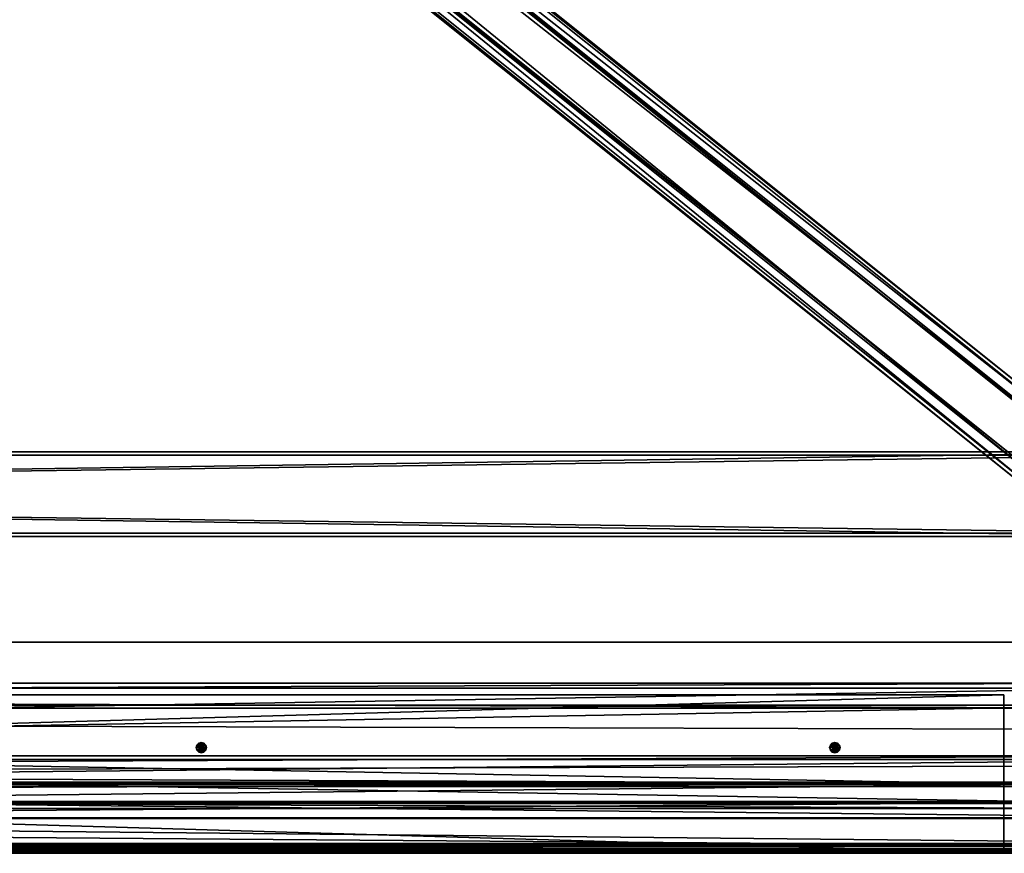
# Model space of a CAD drawing. Header units: millimetres. Extents: x -333 to 67333, y -930 to 39730.
# Tile 361 of 656: x 26728 to 27660, y 0 to 789. Entities that reach past the tile are written whole.
import ezdxf

# ---------------------------------------------------------------- set-up
doc = ezdxf.new("R2010")
doc.units = ezdxf.units.MM
for name, color, linetype in [('3', 7, 'Continuous'), ('5', 7, 'Continuous'), ('8', 7, 'Continuous'), ('9', 7, 'Continuous'), ('95', 7, 'Continuous'), ('99', 7, 'Continuous')]:
    doc.layers.add(name, color=color, linetype=linetype)

msp = doc.modelspace()

# ---------------------------------------------------------------- meshes
at = {"layer": '3', "color": 91}
mesh = msp.add_polyface(dxfattribs=at)
corners = [(27840, 377, 2983), (27840, 303, 2983), (22360, 303, 2983), (22360, 377, 2983), (27840, 303, 3057), (22360, 303, 3057), (27840, 377, 3057), (22360, 377, 3057), (27840, 380, 2980), (27840, 380, 3060), (22360, 380, 3060), (22360, 380, 2980), (27840, 300, 3060), (22360, 300, 3060), (27840, 300, 2980), (22360, 300, 2980)]
mesh.append_faces([[corners[k] for k in face] for face in [(0, 2, 3, 3), (1, 5, 2, 2), (4, 7, 5, 5), (6, 3, 7, 7), (8, 10, 11, 11), (9, 13, 10, 10), (12, 15, 13, 13), (14, 11, 15, 15)]], dxfattribs={"vtx0": -1, "color": 91})
mesh.append_faces([[corners[k] for k in face] for face in [(9, 6, 12, 12), (6, 8, 0, 0), (0, 8, 1, 1), (12, 4, 14, 14), (4, 12, 6, 6), (14, 1, 8, 8), (11, 3, 15, 15), (3, 10, 7, 7), (7, 10, 5, 5), (15, 2, 13, 13), (2, 15, 3, 3), (13, 5, 10, 10)]], dxfattribs={"vtx0": -1, "vtx1": -1, "color": 91})
mesh.append_faces([[corners[k] for k in face] for face in [(6, 9, 8, 8), (14, 4, 1, 1), (3, 11, 10, 10), (13, 2, 5, 5)]], dxfattribs={"vtx0": -1, "vtx2": -1, "vtx3": -1, "color": 91})
mesh.append_faces([[corners[k] for k in face] for face in [(0, 1, 2, 2), (1, 4, 5, 5), (4, 6, 7, 7), (6, 0, 3, 3), (8, 9, 10, 10), (9, 12, 13, 13), (12, 14, 15, 15), (14, 8, 11, 11)]], dxfattribs={"vtx2": -1, "vtx3": -1, "color": 91})
at = {"layer": '5', "color": 131}
mesh = msp.add_polyface(dxfattribs=at)
corners = [(27805, 140.35, 3237.27), (27805, 42.54, 3216.48), (22395, 42.53, 3216.48), (22395, 140.34, 3237.27), (27805, 161.14, 3139.45), (22395, 161.14, 3139.45), (27805, 63.33, 3118.66), (22395, 63.32, 3118.66), (22395, 137.26, 3232.52), (22395, 156.39, 3142.53), (22395, 66.4, 3123.41), (22395, 47.27, 3213.4), (27805, 137.27, 3232.52), (27805, 156.4, 3142.53), (27805, 47.28, 3213.4), (27805, 66.41, 3123.41)]
mesh.append_faces([[corners[k] for k in face] for face in [(0, 2, 3, 3), (4, 3, 5, 5), (6, 5, 7, 7), (12, 9, 8, 8), (14, 8, 11, 11), (15, 11, 10, 10), (13, 10, 9, 9), (1, 7, 2, 2)]], dxfattribs={"vtx0": -1, "color": 131})
mesh.append_faces([[corners[k] for k in face] for face in [(10, 5, 9, 9), (2, 11, 3, 3), (12, 4, 13, 13), (1, 14, 6, 6)]], dxfattribs={"vtx0": -1, "vtx1": -1, "color": 131})
mesh.append_faces([[corners[k] for k in face] for face in [(7, 10, 11, 11), (10, 7, 5, 5), (9, 5, 3, 3), (11, 2, 7, 7), (3, 11, 8, 8), (3, 8, 9, 9), (0, 12, 14, 14), (12, 0, 4, 4), (13, 4, 6, 6), (14, 1, 0, 0), (6, 14, 15, 15), (6, 15, 13, 13)]], dxfattribs={"vtx0": -1, "vtx2": -1, "vtx3": -1, "color": 131})
mesh.append_faces([[corners[k] for k in face] for face in [(0, 1, 2, 2), (4, 0, 3, 3), (6, 4, 5, 5), (12, 13, 9, 9), (14, 12, 8, 8), (15, 14, 11, 11), (13, 15, 10, 10), (1, 6, 7, 7)]], dxfattribs={"vtx2": -1, "vtx3": -1, "color": 131})
at = {"layer": '8', "color": 253}
mesh = msp.add_polyface(dxfattribs=at)
corners = [(27727.93, 397.05, 3192.64), (27693.76, 356.15, 3183.94), (22606.72, 4423.29, 4048.41), (22640.89, 4464.19, 4057.11), (27693.76, 340.77, 3256.33), (22606.72, 4407.91, 4120.8), (27727.93, 381.67, 3265.02), (22640.89, 4448.81, 4129.49), (27729.83, 399.95, 3190.18), (27729.83, 383.31, 3268.44), (22642.79, 4450.45, 4132.91), (22642.79, 4467.09, 4054.65), (27691.86, 337.87, 3258.78), (22604.82, 4405.01, 4123.25), (27691.86, 354.51, 3180.53), (22604.82, 4421.65, 4045)]
mesh.append_faces([[corners[k] for k in face] for face in [(0, 2, 3, 3), (1, 5, 2, 2), (4, 7, 5, 5), (6, 3, 7, 7), (8, 10, 11, 11), (9, 13, 10, 10), (12, 15, 13, 13), (14, 11, 15, 15)]], dxfattribs={"vtx0": -1, "color": 253})
mesh.append_faces([[corners[k] for k in face] for face in [(9, 6, 12, 12), (6, 8, 0, 0), (0, 8, 1, 1), (12, 4, 14, 14), (4, 12, 6, 6), (14, 1, 8, 8), (3, 10, 7, 7), (15, 2, 13, 13)]], dxfattribs={"vtx0": -1, "vtx1": -1, "color": 253})
mesh.append_faces([[corners[k] for k in face] for face in [(6, 9, 8, 8), (14, 4, 1, 1), (11, 3, 2, 2), (3, 11, 10, 10), (7, 10, 13, 13), (2, 15, 11, 11), (13, 2, 5, 5), (13, 5, 7, 7)]], dxfattribs={"vtx0": -1, "vtx2": -1, "vtx3": -1, "color": 253})
mesh.append_faces([[corners[k] for k in face] for face in [(0, 1, 2, 2), (1, 4, 5, 5), (4, 6, 7, 7), (6, 0, 3, 3), (8, 9, 10, 10), (9, 12, 13, 13), (12, 14, 15, 15), (14, 8, 11, 11)]], dxfattribs={"vtx2": -1, "vtx3": -1, "color": 253})
at = {"layer": '9', "color": 243}
mesh = msp.add_polyface(dxfattribs=at)
corners = [(22302.5, 67.41, 3451.77), (22302.5, 92.36, 3334.39), (27897.5, 92.36, 3334.39), (27897.5, 67.41, 3451.77), (22302.5, 33.67, 3321.91), (27897.5, 33.67, 3321.91), (22302.5, 33.05, 3324.85), (27897.5, 33.05, 3324.85), (22302.5, 88.8, 3336.7), (27897.5, 88.8, 3336.7), (22302.5, 65.1, 3448.21), (27897.5, 65.1, 3448.21), (22302.5, 9.35, 3436.36), (27897.5, 9.35, 3436.36), (22302.5, 8.72, 3439.29), (27897.5, 8.72, 3439.29)]
mesh.append_faces([[corners[k] for k in face] for face in [(0, 2, 3, 3), (1, 5, 2, 2), (4, 7, 5, 5), (6, 9, 7, 7), (8, 11, 9, 9), (10, 13, 11, 11), (12, 15, 13, 13), (14, 3, 15, 15), (12, 0, 14, 14), (1, 6, 4, 4), (15, 11, 13, 13), (7, 2, 5, 5)]], dxfattribs={"vtx0": -1, "color": 243})
mesh.append_faces([[corners[k] for k in face] for face in [(0, 8, 1, 1), (8, 0, 10, 10), (10, 0, 12, 12), (6, 1, 8, 8), (3, 11, 15, 15), (11, 2, 9, 9), (9, 2, 7, 7)]], dxfattribs={"vtx0": -1, "vtx1": -1, "color": 243})
mesh.append_faces([[corners[k] for k in face] for face in [(11, 3, 2, 2)]], dxfattribs={"vtx0": -1, "vtx2": -1, "vtx3": -1, "color": 243})
mesh.append_faces([[corners[k] for k in face] for face in [(0, 1, 2, 2), (1, 4, 5, 5), (4, 6, 7, 7), (6, 8, 9, 9), (8, 10, 11, 11), (10, 12, 13, 13), (12, 14, 15, 15), (14, 0, 3, 3)]], dxfattribs={"vtx2": -1, "vtx3": -1, "color": 243})
at = {"layer": '95', "color": 133}
mesh = msp.add_polyface(dxfattribs=at)
corners = [(22539.99, 0, 2950), (22539.99, 0, 3000), (27660.01, 0, 3000), (27660.01, 0, 2950), (22539.99, 3, 3000), (27660.01, 3, 3000), (22539.99, 3, 2953), (27660.01, 3, 2953), (22539.99, 150, 2953), (27660.01, 150, 2953), (22539.99, 150, 2950), (27660.01, 150, 2950)]
mesh.append_faces([[corners[k] for k in face] for face in [(0, 2, 3, 3), (1, 5, 2, 2), (4, 7, 5, 5), (6, 9, 7, 7), (8, 11, 9, 9), (10, 3, 11, 11), (0, 4, 1, 1), (8, 0, 10, 10), (7, 2, 5, 5)]], dxfattribs={"vtx0": -1, "color": 133})
mesh.append_faces([[corners[k] for k in face] for face in [(4, 0, 6, 6), (6, 0, 8, 8), (3, 7, 11, 11)]], dxfattribs={"vtx0": -1, "vtx1": -1, "color": 133})
mesh.append_faces([[corners[k] for k in face] for face in [(7, 3, 2, 2)]], dxfattribs={"vtx0": -1, "vtx2": -1, "vtx3": -1, "color": 133})
mesh.append_faces([[corners[k] for k in face] for face in [(9, 11, 7, 7)]], dxfattribs={"vtx1": -1, "color": 133})
mesh.append_faces([[corners[k] for k in face] for face in [(0, 1, 2, 2), (1, 4, 5, 5), (4, 6, 7, 7), (6, 8, 9, 9), (8, 10, 11, 11), (10, 0, 3, 3)]], dxfattribs={"vtx2": -1, "vtx3": -1, "color": 133})
at = {"layer": '95', "color": 20}
mesh = msp.add_polyface(dxfattribs=at)
corners = [(26305, 100, 2953), (26304.33, 102.5, 2953), (26304.33, 102.5, 2950), (26305, 100, 2950), (26302.5, 104.33, 2953), (26302.5, 104.33, 2950), (26302.5, 95.67, 2953), (26304.33, 97.5, 2953), (26304.33, 97.5, 2950), (26302.5, 95.67, 2950), (26300, 95, 2953), (26297.5, 95.67, 2950), (26295.67, 97.5, 2950), (26304.98, 100, 2950), (26302.49, 104.31, 2950), (26302.49, 104.31, 2885), (26304.98, 100, 2885), (26302.49, 95.69, 2950), (26302.49, 95.69, 2885), (26297.51, 95.69, 2950), (26304.98, 100, 3018), (26302.49, 104.31, 3018), (26302.49, 104.31, 2953), (26304.98, 100, 2953), (26302.49, 95.69, 3018), (26302.49, 95.69, 2953), (26297.51, 95.69, 3018), (26900, 105, 2953), (26897.5, 104.33, 2953), (26897.5, 104.33, 2950), (26895.67, 102.5, 2953), (26895.67, 102.5, 2950), (26895, 100, 2953), (26895, 100, 2950), (26895.67, 97.5, 2953), (26895.67, 97.5, 2950), (26897.5, 95.67, 2953), (26897.5, 95.67, 2950), (26900, 95, 2950), (26904.33, 102.5, 2953), (26905, 100, 2953), (26904.33, 102.5, 2950), (26902.5, 104.33, 2950), (26900, 105, 2950), (26897.51, 104.31, 2950), (26895.03, 100, 2950), (26895.03, 100, 2885), (26897.51, 104.31, 2885), (26897.51, 95.69, 2950), (26897.51, 95.69, 2885), (26902.49, 104.31, 2885), (26897.51, 104.31, 3018), (26895.03, 100, 3018), (26895.03, 100, 2953), (26897.51, 104.31, 2953), (26897.51, 95.69, 3018), (26897.51, 95.69, 2953), (26902.49, 104.31, 2953)]
mesh.append_faces([[corners[k] for k in face] for face in [(0, 2, 3, 3), (1, 5, 2, 2), (6, 8, 9, 9), (7, 3, 8, 8), (10, 7, 6, 6), (13, 15, 16, 16), (17, 16, 18, 18), (20, 22, 23, 23), (24, 23, 25, 25), (28, 31, 29, 29), (30, 33, 31, 31), (32, 35, 33, 33), (34, 37, 35, 35), (36, 38, 37, 37), (27, 30, 28, 28), (31, 43, 29, 29), (44, 46, 47, 47), (45, 49, 46, 46), (51, 53, 54, 54), (52, 56, 53, 53)]], dxfattribs={"vtx0": -1, "color": 20})
mesh.append_faces([[corners[k] for k in face] for face in [(30, 39, 32, 32), (32, 40, 34, 34), (35, 41, 33, 33), (33, 42, 31, 31), (49, 50, 46, 46), (56, 57, 53, 53)]], dxfattribs={"vtx0": -1, "vtx1": -1, "color": 20})
mesh.append_faces([[corners[k] for k in face] for face in [(11, 8, 3, 3), (12, 3, 2, 2), (19, 14, 13, 13), (26, 21, 20, 20)]], dxfattribs={"vtx0": -1, "vtx2": -1, "vtx3": -1, "color": 20})
mesh.append_faces([[corners[k] for k in face] for face in [(0, 1, 2, 2), (1, 4, 5, 5), (6, 7, 8, 8), (7, 0, 3, 3), (13, 14, 15, 15), (17, 13, 16, 16), (20, 21, 22, 22), (24, 20, 23, 23), (27, 28, 29, 29), (28, 30, 31, 31), (30, 32, 33, 33), (32, 34, 35, 35), (34, 36, 37, 37), (44, 45, 46, 46), (45, 48, 49, 49), (51, 52, 53, 53), (52, 55, 56, 56)]], dxfattribs={"vtx2": -1, "vtx3": -1, "color": 20})
mesh = msp.add_polyface(dxfattribs=at)
corners = [(26904.33, 102.5, 2953), (26902.5, 104.33, 2953), (26902.5, 104.33, 2950), (26900, 105, 2953), (26900, 105, 2950), (26897.5, 104.33, 2950), (26897.5, 95.67, 2953), (26900, 95, 2953), (26900, 95, 2950), (26902.5, 95.67, 2953), (26902.5, 95.67, 2950), (26904.33, 97.5, 2950), (26895.67, 102.5, 2953), (26895, 100, 2953), (26905, 100, 2953), (26895.67, 97.5, 2953), (26904.33, 97.5, 2953), (26897.5, 95.67, 2950), (26905, 100, 2950), (26895.67, 97.5, 2950), (26904.33, 102.5, 2950), (26895, 100, 2950), (26895.67, 102.5, 2950), (26904.98, 100, 2950), (26902.49, 104.31, 2950), (26902.49, 104.31, 2885), (26897.51, 104.31, 2950), (26897.51, 104.31, 2885), (26897.51, 95.69, 2950), (26902.49, 95.69, 2950), (26902.49, 95.69, 2885), (26897.51, 95.69, 2885), (26904.98, 100, 2885), (26895.03, 100, 2950), (26895.03, 100, 2885), (26904.98, 100, 3018), (26902.49, 104.31, 3018), (26902.49, 104.31, 2953), (26897.51, 104.31, 3018), (26897.51, 104.31, 2953), (26897.51, 95.69, 3018), (26902.49, 95.69, 3018), (26902.49, 95.69, 2953), (26897.51, 95.69, 2953), (26895.03, 100, 3018), (26904.98, 100, 2953), (26895.03, 100, 2953)]
mesh.append_faces([[corners[k] for k in face] for face in [(1, 4, 2, 2), (3, 5, 4, 4), (7, 10, 8, 8), (9, 11, 10, 10), (7, 16, 9, 9), (10, 17, 8, 8), (24, 27, 25, 25), (28, 30, 31, 31), (29, 32, 30, 30), (24, 33, 26, 26), (28, 23, 29, 29), (32, 31, 30, 30), (34, 25, 27, 27), (36, 39, 37, 37), (40, 42, 43, 43), (36, 44, 38, 38), (40, 35, 41, 41), (45, 43, 42, 42), (46, 37, 39, 39)]], dxfattribs={"vtx0": -1, "color": 20})
mesh.append_faces([[corners[k] for k in face] for face in [(15, 16, 6, 6), (6, 16, 7, 7), (17, 18, 19, 19), (33, 24, 28, 28), (44, 36, 40, 40)]], dxfattribs={"vtx0": -1, "vtx1": -1, "color": 20})
mesh.append_faces([[corners[k] for k in face] for face in [(12, 3, 1, 1), (12, 1, 0, 0), (13, 0, 14, 14), (15, 14, 16, 16), (17, 10, 11, 11), (17, 11, 18, 18), (19, 18, 20, 20), (21, 20, 2, 2), (22, 2, 4, 4), (28, 24, 23, 23), (31, 32, 25, 25), (40, 36, 35, 35), (43, 45, 37, 37)]], dxfattribs={"vtx0": -1, "vtx2": -1, "vtx3": -1, "color": 20})
mesh.append_faces([[corners[k] for k in face] for face in [(0, 1, 2, 2), (1, 3, 4, 4), (6, 7, 8, 8), (7, 9, 10, 10), (23, 24, 25, 25), (24, 26, 27, 27), (28, 29, 30, 30), (35, 36, 37, 37), (36, 38, 39, 39), (40, 41, 42, 42)]], dxfattribs={"vtx2": -1, "vtx3": -1, "color": 20})
mesh = msp.add_polyface(dxfattribs=at)
corners = [(26905, 100, 2953), (26904.33, 102.5, 2953), (26904.33, 102.5, 2950), (26905, 100, 2950), (26902.5, 104.33, 2950), (26902.5, 95.67, 2953), (26904.33, 97.5, 2953), (26904.33, 97.5, 2950), (26904.98, 100, 2950), (26902.49, 104.31, 2885), (26904.98, 100, 2885), (26902.49, 95.69, 2950), (26904.98, 100, 3018), (26902.49, 104.31, 2953), (26904.98, 100, 2953), (26902.49, 95.69, 3018), (26902.49, 95.69, 2953), (27500, 105, 2953), (27497.5, 104.33, 2953), (27497.5, 104.33, 2950), (27495.67, 102.5, 2953), (27495.67, 102.5, 2950), (27495, 100, 2953), (27495, 100, 2950), (27495.67, 97.5, 2953), (27495.67, 97.5, 2950), (27497.5, 95.67, 2953), (27497.5, 95.67, 2950), (27500, 95, 2950), (27504.33, 102.5, 2953), (27505, 100, 2953), (27504.33, 97.5, 2953), (27505, 100, 2950), (27504.33, 102.5, 2950), (27502.5, 104.33, 2950), (27500, 105, 2950), (27502.49, 104.31, 2950), (27497.51, 104.31, 2950), (27497.51, 104.31, 2885), (27495.03, 100, 2950), (27495.03, 100, 2885), (27497.51, 95.69, 2950), (27497.51, 95.69, 2885), (27502.49, 95.69, 2885), (27504.98, 100, 2950), (27502.49, 104.31, 2885), (27502.49, 104.31, 3018), (27497.51, 104.31, 3018), (27497.51, 104.31, 2953), (27495.03, 100, 3018), (27495.03, 100, 2953), (27497.51, 95.69, 3018), (27497.51, 95.69, 2953), (27502.49, 104.31, 2953)]
mesh.append_faces([[corners[k] for k in face] for face in [(0, 2, 3, 3), (1, 4, 2, 2), (6, 3, 7, 7), (8, 9, 10, 10), (12, 13, 14, 14), (15, 14, 16, 16), (18, 21, 19, 19), (20, 23, 21, 21), (22, 25, 23, 23), (24, 27, 25, 25), (26, 28, 27, 27), (17, 20, 18, 18), (21, 35, 19, 19), (37, 40, 38, 38), (39, 42, 40, 40), (41, 43, 42, 42), (36, 39, 37, 37), (40, 45, 38, 38), (47, 50, 48, 48), (49, 52, 50, 50), (46, 49, 47, 47), (50, 53, 48, 48)]], dxfattribs={"vtx0": -1, "color": 20})
mesh.append_faces([[corners[k] for k in face] for face in [(20, 29, 22, 22), (22, 30, 24, 24), (24, 31, 26, 26), (27, 32, 25, 25), (25, 33, 23, 23), (23, 34, 21, 21), (39, 44, 41, 41), (42, 45, 40, 40), (52, 53, 50, 50)]], dxfattribs={"vtx0": -1, "vtx1": -1, "color": 20})
mesh.append_faces([[corners[k] for k in face] for face in [(0, 1, 2, 2), (5, 6, 7, 7), (6, 0, 3, 3), (11, 8, 10, 10), (15, 12, 14, 14), (17, 18, 19, 19), (18, 20, 21, 21), (20, 22, 23, 23), (22, 24, 25, 25), (24, 26, 27, 27), (36, 37, 38, 38), (37, 39, 40, 40), (39, 41, 42, 42), (46, 47, 48, 48), (47, 49, 50, 50), (49, 51, 52, 52)]], dxfattribs={"vtx2": -1, "vtx3": -1, "color": 20})
mesh = msp.add_polyface(dxfattribs=at)
corners = [(27505, 100, 2953), (27504.33, 102.5, 2953), (27504.33, 102.5, 2950), (27505, 100, 2950), (27502.5, 104.33, 2953), (27502.5, 104.33, 2950), (27500, 105, 2953), (27500, 105, 2950), (27497.5, 104.33, 2950), (27497.5, 95.67, 2953), (27500, 95, 2953), (27500, 95, 2950), (27502.5, 95.67, 2953), (27502.5, 95.67, 2950), (27504.33, 97.5, 2953), (27504.33, 97.5, 2950), (27495.67, 102.5, 2953), (27495, 100, 2953), (27495.67, 97.5, 2953), (27497.5, 95.67, 2950), (27495.67, 97.5, 2950), (27495, 100, 2950), (27495.67, 102.5, 2950), (27504.98, 100, 2950), (27502.49, 104.31, 2950), (27502.49, 104.31, 2885), (27504.98, 100, 2885), (27497.51, 104.31, 2885), (27497.51, 95.69, 2950), (27502.49, 95.69, 2950), (27502.49, 95.69, 2885), (27495.03, 100, 2950), (27497.51, 95.69, 2885), (27504.98, 100, 3018), (27502.49, 104.31, 3018), (27502.49, 104.31, 2953), (27504.98, 100, 2953), (27497.51, 104.31, 2953), (27497.51, 95.69, 3018), (27502.49, 95.69, 3018), (27502.49, 95.69, 2953), (27497.51, 95.69, 2953), (27495.03, 100, 3018)]
mesh.append_faces([[corners[k] for k in face] for face in [(0, 2, 3, 3), (1, 5, 2, 2), (4, 7, 5, 5), (6, 8, 7, 7), (10, 13, 11, 11), (12, 15, 13, 13), (14, 3, 15, 15), (10, 14, 12, 12), (13, 19, 11, 11), (23, 25, 26, 26), (24, 27, 25, 25), (29, 26, 30, 30), (28, 23, 29, 29), (26, 32, 30, 30), (33, 35, 36, 36), (34, 37, 35, 35), (38, 40, 41, 41), (39, 36, 40, 40), (38, 33, 39, 39), (36, 41, 40, 40)]], dxfattribs={"vtx0": -1, "color": 20})
mesh.append_faces([[corners[k] for k in face] for face in [(9, 14, 10, 10), (42, 33, 38, 38)]], dxfattribs={"vtx0": -1, "vtx1": -1, "color": 20})
mesh.append_faces([[corners[k] for k in face] for face in [(16, 6, 4, 4), (16, 4, 1, 1), (17, 1, 0, 0), (18, 0, 14, 14), (19, 13, 15, 15), (19, 15, 3, 3), (20, 3, 2, 2), (21, 2, 5, 5), (22, 5, 7, 7), (31, 24, 23, 23), (32, 26, 25, 25), (42, 34, 33, 33), (41, 36, 35, 35)]], dxfattribs={"vtx0": -1, "vtx2": -1, "vtx3": -1, "color": 20})
mesh.append_faces([[corners[k] for k in face] for face in [(0, 1, 2, 2), (1, 4, 5, 5), (4, 6, 7, 7), (9, 10, 11, 11), (10, 12, 13, 13), (12, 14, 15, 15), (14, 0, 3, 3), (23, 24, 25, 25), (28, 29, 30, 30), (29, 23, 26, 26), (33, 34, 35, 35), (38, 39, 40, 40), (39, 33, 36, 36)]], dxfattribs={"vtx2": -1, "vtx3": -1, "color": 20})
at = {"layer": '95', "color": 133}
mesh = msp.add_polyface(dxfattribs=at)
corners = [(27830, 3, 3433.8), (22370, 3, 3433.8), (22370, 3, 3387.85), (27830, 3, 3387.85), (22370, 0, 3433.8), (27830, 0, 3433.8), (27830, 0, 3387.85), (22370, 0, 3387.85), (27830, 4.11, 3436.95), (22370, 4.11, 3436.95), (22370, 1.78, 3438.84), (27830, 1.78, 3438.84), (22370, 6.34, 3441.63), (27830, 6.34, 3441.63), (27830, 6.96, 3438.69), (22370, 6.96, 3438.69), (27830, 48.97, 3447.62), (22370, 48.97, 3447.62), (22370, 48.35, 3450.56), (27830, 48.35, 3450.56)]
mesh.append_faces([[corners[k] for k in face] for face in [(0, 2, 3, 3), (4, 6, 7, 7), (3, 7, 6, 6), (8, 1, 0, 0), (10, 5, 4, 4), (10, 13, 11, 11), (8, 15, 9, 9), (16, 15, 14, 14), (18, 15, 17, 17), (10, 18, 12, 12), (1, 7, 2, 2), (18, 13, 12, 12), (16, 13, 19, 19), (6, 0, 3, 3), (17, 19, 18, 18)]], dxfattribs={"vtx0": -1, "color": 133})
mesh.append_faces([[corners[k] for k in face] for face in [(7, 1, 4, 4), (4, 9, 10, 10), (13, 16, 11, 11), (11, 8, 5, 5), (5, 0, 6, 6)]], dxfattribs={"vtx0": -1, "vtx1": -1, "color": 133})
mesh.append_faces([[corners[k] for k in face] for face in [(15, 18, 10, 10)]], dxfattribs={"vtx0": -1, "vtx1": -1, "vtx2": -1, "vtx3": -1, "color": 133})
mesh.append_faces([[corners[k] for k in face] for face in [(4, 1, 9, 9), (10, 9, 15, 15), (11, 16, 14, 14), (11, 14, 8, 8), (5, 8, 0, 0)]], dxfattribs={"vtx0": -1, "vtx2": -1, "vtx3": -1, "color": 133})
mesh.append_faces([[corners[k] for k in face] for face in [(0, 1, 2, 2), (4, 5, 6, 6), (3, 2, 7, 7), (8, 9, 1, 1), (10, 11, 5, 5), (10, 12, 13, 13), (8, 14, 15, 15), (16, 17, 15, 15), (18, 19, 13, 13), (17, 16, 19, 19)]], dxfattribs={"vtx2": -1, "vtx3": -1, "color": 133})
at = {"layer": '99', "color": 7}
mesh = msp.add_polyface(dxfattribs=at)
corners = [(100, 0, -700), (100, 0, 2950), (66899.93, 0, 2950), (66899.93, 0, -700), (100, 200, 2950), (66899.93, 200, 2950), (100, 200, -700), (66899.93, 200, -700)]
mesh.append_faces([[corners[k] for k in face] for face in [(0, 2, 3, 3), (1, 5, 2, 2), (4, 7, 5, 5), (6, 3, 7, 7), (1, 6, 4, 4), (3, 5, 7, 7)]], dxfattribs={"vtx0": -1, "color": 7})
mesh.append_faces([[corners[k] for k in face] for face in [(0, 1, 2, 2), (1, 4, 5, 5), (4, 6, 7, 7), (6, 0, 3, 3), (1, 0, 6, 6), (3, 2, 5, 5)]], dxfattribs={"vtx2": -1, "vtx3": -1, "color": 7})

doc.saveas('drawing.dxf')
